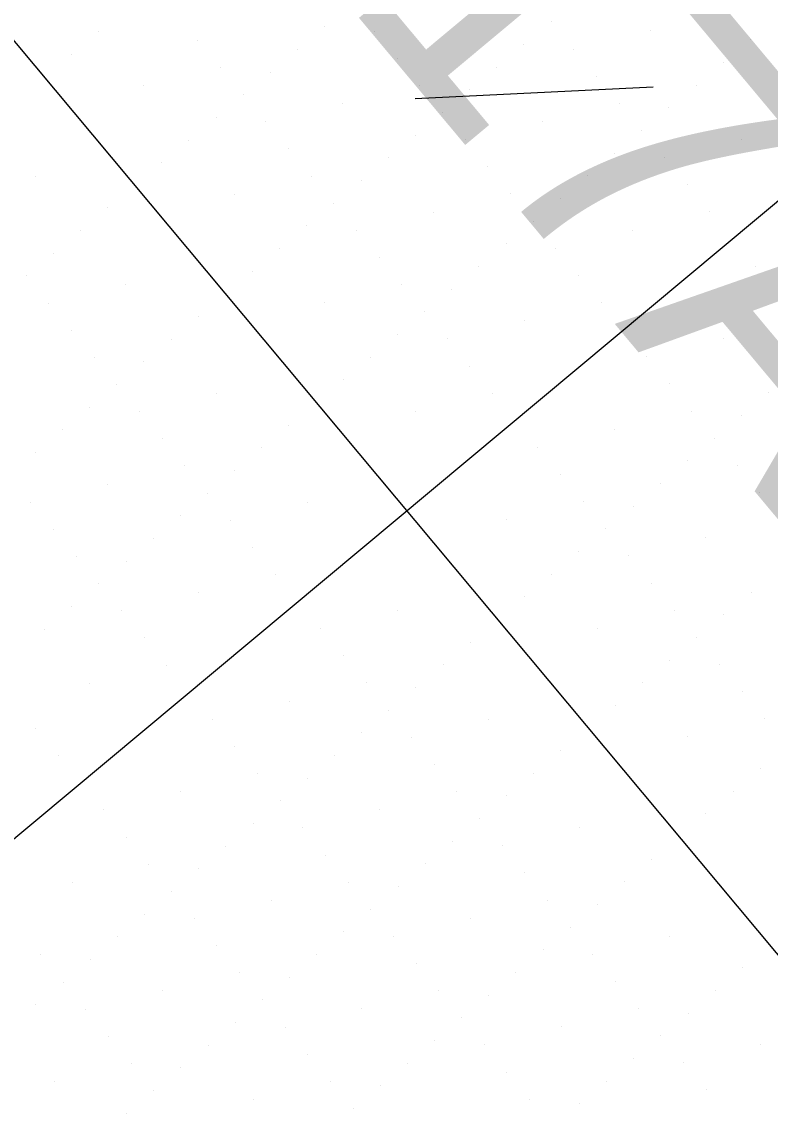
# Model space of a CAD drawing. Extents: x 2042995 to 2043795, y 305365 to 306249.
# Drawn here: x 2043289.08 to 2043310.23, y 305639.67 to 305670.62 of the extents above; entities that cross this region are included whole.
import ezdxf

# ---------------------------------------------------------------- set-up
doc = ezdxf.new("R2010")
doc.units = 0
for name, color, linetype in [('BR_CONCRETE', 7, 'Continuous'), ('BR_GRID DOTS', 7, 'Continuous'), ('BR_GRID LINES', 7, 'Continuous'), ('BR_TEXT', 7, 'Continuous')]:
    doc.layers.add(name, color=color, linetype=linetype)

msp = doc.modelspace()

# ---------------------------------------------------------------- linework, layer by layer
at = {"layer": 'BR_CONCRETE'}
msp.add_spline([(2043139.109, 306017.548), (2043148.199, 306007.16), (2043160.233, 305993.368), (2043172.245, 305979.557), (2043184.234, 305965.727), (2043196.201, 305951.879), (2043208.145, 305938.012), (2043220.067, 305924.126), (2043231.966, 305910.221), (2043243.843, 305896.297), (2043255.698, 305882.355), (2043267.529, 305868.394), (2043279.339, 305854.414), (2043291.126, 305840.415), (2043302.89, 305826.398), (2043314.632, 305812.361), (2043326.352, 305798.306), (2043338.049, 305784.233), (2043349.724, 305770.14), (2043361.376, 305756.029), (2043373.005, 305741.899), (2043384.613, 305727.75), (2043396.197, 305713.582), (2043407.76, 305699.396), (2043419.299, 305685.191), (2043430.817, 305670.967), (2043442.311, 305656.724), (2043453.784, 305642.463), (2043465.234, 305628.182), (2043476.661, 305613.883), (2043488.066, 305599.566), (2043499.448, 305585.229), (2043510.808, 305570.874), (2043522.146, 305556.5), (2043533.461, 305542.107), (2043544.753, 305527.695), (2043547.219, 305524.543)], degree=3, dxfattribs=at)
at = {"layer": 'BR_GRID DOTS'}
for p, q in [((2043297.64, 305670.485), (2043297.64, 305670.485)), ((2043304.041, 305670.62), (2043304.041, 305670.62)), ((2043291.238, 305670.35), (2043291.238, 305670.35)), ((2043299.048, 305670.358), (2043299.048, 305670.358)), ((2043306.858, 305670.367), (2043306.858, 305670.367)), ((2043294.055, 305670.097), (2043294.055, 305670.097)), ((2043296.872, 305669.844), (2043296.872, 305669.844)), ((2043303.274, 305669.979), (2043303.274, 305669.979)), ((2043304.682, 305669.852), (2043304.682, 305669.852)), ((2043309.675, 305670.114), (2043309.675, 305670.114)), ((2043290.47, 305669.709), (2043290.47, 305669.709)), ((2043299.689, 305669.591), (2043299.689, 305669.591)), ((2043294.696, 305669.329), (2043294.696, 305669.329)), ((2043302.506, 305669.338), (2043302.506, 305669.338)), ((2043308.908, 305669.473), (2043308.908, 305669.473)), ((2043289.703, 305669.068), (2043289.703, 305669.068)), ((2043296.105, 305669.203), (2043296.105, 305669.203)), ((2043305.323, 305669.085), (2043305.323, 305669.085)), ((2043292.52, 305668.815), (2043292.52, 305668.815)), ((2043300.33, 305668.823), (2043300.33, 305668.823)), ((2043301.739, 305668.697), (2043301.739, 305668.697)), ((2043308.14, 305668.832), (2043308.14, 305668.832)), ((2043295.337, 305668.562), (2043295.337, 305668.562)), ((2043298.154, 305668.309), (2043298.154, 305668.309)), ((2043305.964, 305668.317), (2043305.964, 305668.317)), ((2043300.971, 305668.056), (2043300.971, 305668.056)), ((2043307.373, 305668.191), (2043307.373, 305668.191)), ((2043294.57, 305667.921), (2043294.57, 305667.921)), ((2043295.978, 305667.794), (2043295.978, 305667.794)), ((2043303.788, 305667.803), (2043303.788, 305667.803)), ((2043300.204, 305667.415), (2043300.204, 305667.415)), ((2043306.605, 305667.55), (2043306.605, 305667.55)), ((2043293.802, 305667.28), (2043293.802, 305667.28)), ((2043301.612, 305667.288), (2043301.612, 305667.288)), ((2043309.422, 305667.297), (2043309.422, 305667.297)), ((2043296.619, 305667.027), (2043296.619, 305667.027)), ((2043299.436, 305666.774), (2043299.436, 305666.774)), ((2043305.838, 305666.909), (2043305.838, 305666.909)), ((2043307.246, 305666.782), (2043307.246, 305666.782)), ((2043293.034, 305666.639), (2043293.034, 305666.639)), ((2043302.253, 305666.521), (2043302.253, 305666.521)), ((2043289.45, 305666.251), (2043289.45, 305666.251)), ((2043297.26, 305666.259), (2043297.26, 305666.259)), ((2043298.669, 305666.133), (2043298.669, 305666.133)), ((2043305.07, 305666.268), (2043305.07, 305666.268)), ((2043292.267, 305665.998), (2043292.267, 305665.998)), ((2043307.887, 305666.015), (2043307.887, 305666.015)), ((2043295.084, 305665.745), (2043295.084, 305665.745)), ((2043297.901, 305665.492), (2043297.901, 305665.492)), ((2043302.894, 305665.753), (2043302.894, 305665.753)), ((2043304.303, 305665.627), (2043304.303, 305665.627)), ((2043291.499, 305665.357), (2043291.499, 305665.357)), ((2043300.718, 305665.239), (2043300.718, 305665.239)), ((2043308.528, 305665.247), (2043308.528, 305665.247)), ((2043303.535, 305664.986), (2043303.535, 305664.986)), ((2043290.732, 305664.716), (2043290.732, 305664.716)), ((2043297.134, 305664.851), (2043297.134, 305664.851)), ((2043298.542, 305664.724), (2043298.542, 305664.724)), ((2043306.352, 305664.733), (2043306.352, 305664.733)), ((2043302.768, 305664.345), (2043302.768, 305664.345)), ((2043289.964, 305664.075), (2043289.964, 305664.075)), ((2043296.366, 305664.21), (2043296.366, 305664.21)), ((2043299.183, 305663.957), (2043299.183, 305663.957)), ((2043304.176, 305664.218), (2043304.176, 305664.218)), ((2043302, 305663.704), (2043302, 305663.704)), ((2043309.811, 305663.712), (2043309.811, 305663.712)), ((2043289.197, 305663.434), (2043289.197, 305663.434)), ((2043295.599, 305663.569), (2043295.599, 305663.569)), ((2043304.817, 305663.451), (2043304.817, 305663.451)), ((2043292.014, 305663.181), (2043292.014, 305663.181)), ((2043299.824, 305663.189), (2043299.824, 305663.189)), ((2043301.233, 305663.063), (2043301.233, 305663.063)), ((2043294.831, 305662.928), (2043294.831, 305662.928)), ((2043289.838, 305662.666), (2043289.838, 305662.666)), ((2043297.648, 305662.675), (2043297.648, 305662.675)), ((2043300.465, 305662.422), (2043300.465, 305662.422)), ((2043305.458, 305662.683), (2043305.458, 305662.683)), ((2043294.064, 305662.287), (2043294.064, 305662.287)), ((2043303.282, 305662.169), (2043303.282, 305662.169)), ((2043290.479, 305661.899), (2043290.479, 305661.899)), ((2043299.698, 305661.781), (2043299.698, 305661.781)), ((2043293.296, 305661.646), (2043293.296, 305661.646)), ((2043301.106, 305661.654), (2043301.106, 305661.654)), ((2043308.916, 305661.663), (2043308.916, 305661.663)), ((2043291.12, 305661.131), (2043291.12, 305661.131)), ((2043292.528, 305661.005), (2043292.528, 305661.005)), ((2043298.93, 305661.14), (2043298.93, 305661.14)), ((2043301.747, 305660.887), (2043301.747, 305660.887)), ((2043306.74, 305661.148), (2043306.74, 305661.148)), ((2043291.761, 305660.364), (2043291.761, 305660.364)), ((2043298.163, 305660.499), (2043298.163, 305660.499)), ((2043307.381, 305660.381), (2043307.381, 305660.381)), ((2043294.578, 305660.111), (2043294.578, 305660.111)), ((2043302.388, 305660.119), (2043302.388, 305660.119)), ((2043310.199, 305660.128), (2043310.199, 305660.128)), ((2043290.993, 305659.722), (2043290.993, 305659.722)), ((2043297.395, 305659.858), (2043297.395, 305659.858)), ((2043308.022, 305659.613), (2043308.022, 305659.613)), ((2043292.402, 305659.596), (2043292.402, 305659.596)), ((2043300.212, 305659.605), (2043300.212, 305659.605)), ((2043309.431, 305659.487), (2043309.431, 305659.487)), ((2043290.226, 305659.081), (2043290.226, 305659.081)), ((2043296.628, 305659.217), (2043296.628, 305659.217)), ((2043305.846, 305659.099), (2043305.846, 305659.099)), ((2043293.043, 305658.828), (2043293.043, 305658.828)), ((2043308.664, 305658.846), (2043308.664, 305658.846)), ((2043289.458, 305658.44), (2043289.458, 305658.44)), ((2043295.86, 305658.575), (2043295.86, 305658.575)), ((2043303.67, 305658.584), (2043303.67, 305658.584)), ((2043293.684, 305658.061), (2043293.684, 305658.061)), ((2043307.896, 305658.205), (2043307.896, 305658.205)), ((2043309.305, 305658.078), (2043309.305, 305658.078)), ((2043295.093, 305657.934), (2043295.093, 305657.934)), ((2043304.311, 305657.817), (2043304.311, 305657.817)), ((2043291.508, 305657.546), (2043291.508, 305657.546)), ((2043307.128, 305657.564), (2043307.128, 305657.564)), ((2043294.325, 305657.293), (2043294.325, 305657.293)), ((2043309.946, 305657.311), (2043309.946, 305657.311)), ((2043289.332, 305657.032), (2043289.332, 305657.032)), ((2043297.142, 305657.04), (2043297.142, 305657.04)), ((2043304.952, 305657.049), (2043304.952, 305657.049)), ((2043306.361, 305656.923), (2043306.361, 305656.923)), ((2043293.558, 305656.652), (2043293.558, 305656.652)), ((2043294.966, 305656.526), (2043294.966, 305656.526)), ((2043302.776, 305656.534), (2043302.776, 305656.534)), ((2043289.973, 305656.264), (2043289.973, 305656.264)), ((2043305.593, 305656.281), (2043305.593, 305656.281)), ((2043292.79, 305656.011), (2043292.79, 305656.011)), ((2043308.411, 305656.029), (2043308.411, 305656.029)), ((2043295.607, 305655.758), (2043295.607, 305655.758)), ((2043304.826, 305655.64), (2043304.826, 305655.64)), ((2043290.614, 305655.497), (2043290.614, 305655.497)), ((2043292.023, 305655.37), (2043292.023, 305655.37)), ((2043306.234, 305655.514), (2043306.234, 305655.514)), ((2043296.248, 305654.991), (2043296.248, 305654.991)), ((2043304.058, 305654.999), (2043304.058, 305654.999)), ((2043291.255, 305654.729), (2043291.255, 305654.729)), ((2043306.875, 305654.746), (2043306.875, 305654.746)), ((2043294.072, 305654.476), (2043294.072, 305654.476)), ((2043303.291, 305654.358), (2043303.291, 305654.358)), ((2043309.693, 305654.493), (2043309.693, 305654.493)), ((2043290.487, 305654.088), (2043290.487, 305654.088)), ((2043291.896, 305653.962), (2043291.896, 305653.962)), ((2043299.706, 305653.97), (2043299.706, 305653.97)), ((2043307.517, 305653.979), (2043307.517, 305653.979)), ((2043308.925, 305653.852), (2043308.925, 305653.852)), ((2043289.72, 305653.447), (2043289.72, 305653.447)), ((2043297.53, 305653.456), (2043297.53, 305653.456)), ((2043302.523, 305653.717), (2043302.523, 305653.717)), ((2043305.34, 305653.464), (2043305.34, 305653.464)), ((2043292.537, 305653.194), (2043292.537, 305653.194)), ((2043308.158, 305653.211), (2043308.158, 305653.211)), ((2043301.756, 305653.076), (2043301.756, 305653.076)), ((2043298.171, 305652.688), (2043298.171, 305652.688)), ((2043307.39, 305652.57), (2043307.39, 305652.57)), ((2043293.178, 305652.427), (2043293.178, 305652.427)), ((2043300.988, 305652.435), (2043300.988, 305652.435)), ((2043308.799, 305652.444), (2043308.799, 305652.444)), ((2043291.002, 305651.912), (2043291.002, 305651.912)), ((2043298.812, 305651.921), (2043298.812, 305651.921)), ((2043306.622, 305651.929), (2043306.622, 305651.929)), ((2043300.221, 305651.794), (2043300.221, 305651.794)), ((2043309.44, 305651.676), (2043309.44, 305651.676)), ((2043296.636, 305651.406), (2043296.636, 305651.406)), ((2043305.855, 305651.288), (2043305.855, 305651.288)), ((2043299.453, 305651.153), (2043299.453, 305651.153)), ((2043294.46, 305650.892), (2043294.46, 305650.892)), ((2043302.27, 305650.9), (2043302.27, 305650.9)), ((2043305.087, 305650.647), (2043305.087, 305650.647)), ((2043310.081, 305650.909), (2043310.081, 305650.909)), ((2043289.467, 305650.63), (2043289.467, 305650.63)), ((2043298.686, 305650.512), (2043298.686, 305650.512)), ((2043300.094, 305650.386), (2043300.094, 305650.386)), ((2043307.905, 305650.394), (2043307.905, 305650.394)), ((2043295.101, 305650.124), (2043295.101, 305650.124)), ((2043290.108, 305649.863), (2043290.108, 305649.863)), ((2043297.918, 305649.871), (2043297.918, 305649.871)), ((2043304.32, 305650.006), (2043304.32, 305650.006)), ((2043300.735, 305649.618), (2043300.735, 305649.618)), ((2043309.954, 305649.5), (2043309.954, 305649.5)), ((2043295.742, 305649.357), (2043295.742, 305649.357)), ((2043297.151, 305649.23), (2043297.151, 305649.23)), ((2043303.552, 305649.365), (2043303.552, 305649.365)), ((2043293.566, 305648.842), (2043293.566, 305648.842)), ((2043301.376, 305648.851), (2043301.376, 305648.851)), ((2043309.187, 305648.859), (2043309.187, 305648.859)), ((2043296.383, 305648.589), (2043296.383, 305648.589)), ((2043302.785, 305648.724), (2043302.785, 305648.724)), ((2043291.39, 305648.328), (2043291.39, 305648.328)), ((2043299.2, 305648.336), (2043299.2, 305648.336)), ((2043308.419, 305648.218), (2043308.419, 305648.218)), ((2043295.616, 305647.948), (2043295.616, 305647.948)), ((2043302.017, 305648.083), (2043302.017, 305648.083)), ((2043292.031, 305647.56), (2043292.031, 305647.56)), ((2043297.024, 305647.822), (2043297.024, 305647.822)), ((2043304.834, 305647.83), (2043304.834, 305647.83)), ((2043307.652, 305647.577), (2043307.652, 305647.577)), ((2043294.848, 305647.307), (2043294.848, 305647.307)), ((2043301.25, 305647.442), (2043301.25, 305647.442)), ((2043302.658, 305647.316), (2043302.658, 305647.316)), ((2043297.665, 305647.054), (2043297.665, 305647.054)), ((2043306.884, 305646.936), (2043306.884, 305646.936)), ((2043292.672, 305646.793), (2043292.672, 305646.793)), ((2043294.081, 305646.666), (2043294.081, 305646.666)), ((2043300.482, 305646.801), (2043300.482, 305646.801)), ((2043303.299, 305646.548), (2043303.299, 305646.548)), ((2043290.496, 305646.278), (2043290.496, 305646.278)), ((2043293.313, 305646.025), (2043293.313, 305646.025)), ((2043298.306, 305646.287), (2043298.306, 305646.287)), ((2043299.715, 305646.16), (2043299.715, 305646.16)), ((2043306.117, 305646.295), (2043306.117, 305646.295)), ((2043296.13, 305645.772), (2043296.13, 305645.772)), ((2043303.94, 305645.781), (2043303.94, 305645.781)), ((2043292.546, 305645.384), (2043292.546, 305645.384)), ((2043298.947, 305645.519), (2043298.947, 305645.519)), ((2043305.349, 305645.654), (2043305.349, 305645.654)), ((2043293.954, 305645.258), (2043293.954, 305645.258)), ((2043301.764, 305645.266), (2043301.764, 305645.266)), ((2043298.18, 305644.878), (2043298.18, 305644.878)), ((2043299.588, 305644.752), (2043299.588, 305644.752)), ((2043304.581, 305645.013), (2043304.581, 305645.013)), ((2043307.399, 305644.76), (2043307.399, 305644.76)), ((2043291.778, 305644.743), (2043291.778, 305644.743)), ((2043294.595, 305644.49), (2043294.595, 305644.49)), ((2043310.216, 305644.507), (2043310.216, 305644.507)), ((2043289.602, 305644.228), (2043289.602, 305644.228)), ((2043297.412, 305644.237), (2043297.412, 305644.237)), ((2043303.814, 305644.372), (2043303.814, 305644.372)), ((2043305.223, 305644.246), (2043305.223, 305644.246)), ((2043291.011, 305644.102), (2043291.011, 305644.102)), ((2043300.229, 305643.984), (2043300.229, 305643.984)), ((2043309.448, 305643.866), (2043309.448, 305643.866)), ((2043295.236, 305643.723), (2043295.236, 305643.723)), ((2043296.645, 305643.596), (2043296.645, 305643.596)), ((2043303.046, 305643.731), (2043303.046, 305643.731)), ((2043290.243, 305643.461), (2043290.243, 305643.461)), ((2043293.06, 305643.208), (2043293.06, 305643.208)), ((2043300.87, 305643.217), (2043300.87, 305643.217)), ((2043305.864, 305643.478), (2043305.864, 305643.478)), ((2043308.681, 305643.225), (2043308.681, 305643.225)), ((2043295.877, 305642.955), (2043295.877, 305642.955)), ((2043302.279, 305643.09), (2043302.279, 305643.09)), ((2043289.476, 305642.82), (2043289.476, 305642.82)), ((2043290.884, 305642.693), (2043290.884, 305642.693)), ((2043298.694, 305642.702), (2043298.694, 305642.702)), ((2043306.505, 305642.711), (2043306.505, 305642.711)), ((2043295.11, 305642.314), (2043295.11, 305642.314)), ((2043301.511, 305642.449), (2043301.511, 305642.449)), ((2043307.913, 305642.584), (2043307.913, 305642.584)), ((2043296.518, 305642.187), (2043296.518, 305642.187)), ((2043304.329, 305642.196), (2043304.329, 305642.196)), ((2043291.525, 305641.926), (2043291.525, 305641.926)), ((2043294.342, 305641.673), (2043294.342, 305641.673)), ((2043300.744, 305641.808), (2043300.744, 305641.808)), ((2043302.152, 305641.682), (2043302.152, 305641.682)), ((2043307.146, 305641.943), (2043307.146, 305641.943)), ((2043309.963, 305641.69), (2043309.963, 305641.69)), ((2043297.159, 305641.42), (2043297.159, 305641.42)), ((2043292.166, 305641.158), (2043292.166, 305641.158)), ((2043299.976, 305641.167), (2043299.976, 305641.167)), ((2043306.378, 305641.302), (2043306.378, 305641.302)), ((2043307.787, 305641.176), (2043307.787, 305641.176)), ((2043293.575, 305641.032), (2043293.575, 305641.032)), ((2043302.793, 305640.914), (2043302.793, 305640.914)), ((2043289.99, 305640.644), (2043289.99, 305640.644)), ((2043297.8, 305640.652), (2043297.8, 305640.652)), ((2043299.209, 305640.526), (2043299.209, 305640.526)), ((2043305.611, 305640.661), (2043305.611, 305640.661)), ((2043292.807, 305640.391), (2043292.807, 305640.391)), ((2043295.624, 305640.138), (2043295.624, 305640.138)), ((2043303.434, 305640.146), (2043303.434, 305640.146)), ((2043308.428, 305640.408), (2043308.428, 305640.408)), ((2043298.441, 305639.885), (2043298.441, 305639.885)), ((2043304.843, 305640.02), (2043304.843, 305640.02)), ((2043292.04, 305639.75), (2043292.04, 305639.75))]:
    msp.add_line(p, q, dxfattribs=at)
at = {"layer": 'BR_GRID LINES'}
for p, q in [((2043133.293, 305856.342), (2043340.985, 305607.666)), ((2043438.113, 305772.172), (2043284.609, 305643.967))]:
    msp.add_line(p, q, dxfattribs=at)
at = {"layer": 'BR_TEXT'}
msp.add_line((2043300.194, 305668.456), (2043306.931, 305668.781), dxfattribs=at)

# ---------------------------------------------------------------- texts
msp.add_text('SECTION ALONG L US 17A  US 21', height=8.12508, rotation=309.8684, dxfattribs=at).set_placement((2043221.449, 305763.122))

doc.saveas('drawing.dxf')
